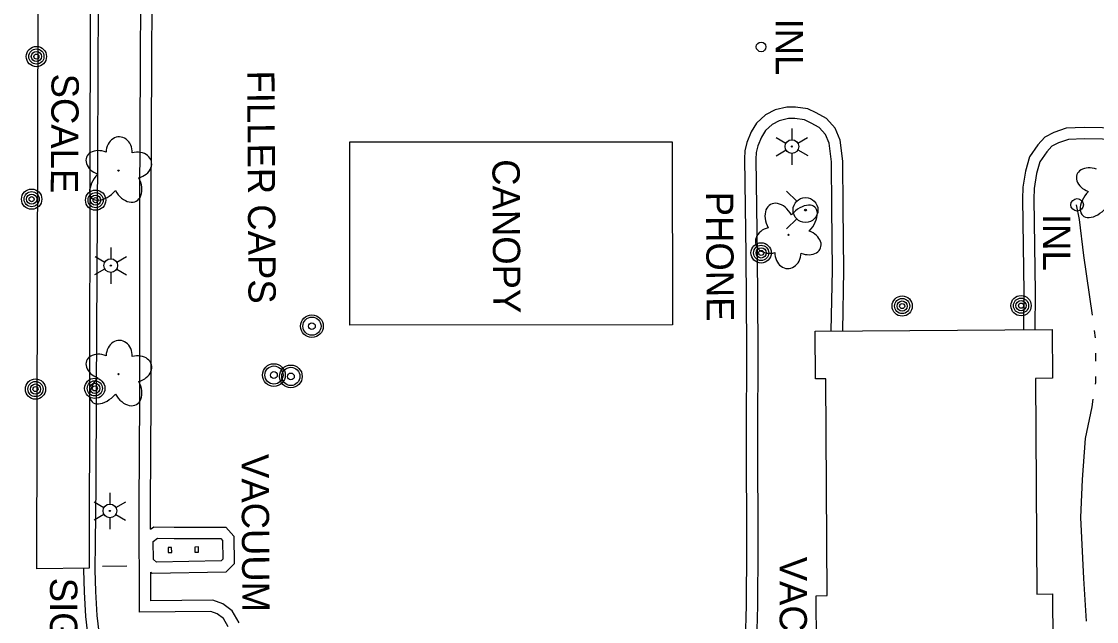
# Model space of a CAD drawing. Extents: x 589250 to 1188077, y 162953 to 363065.
# Drawn here: x 594397 to 594633.4, y 184728.4 to 184860.3 of the extents above; entities that cross this region are included whole.
import ezdxf

# ---------------------------------------------------------------- set-up
doc = ezdxf.new("R2010")
doc.units = 0
for name, color, linetype in [('E_BLD', 7, 'Continuous'), ('E_BLD_HvyDash', 7, 'Continuous'), ('E_BLD_Text', 7, 'Continuous'), ('E_BLD_Vacuum', 7, 'Continuous'), ('E_DRN', 7, 'Continuous'), ('E_DRN_Text', 7, 'Continuous'), ('E_DWY', 7, 'Continuous'), ('E_LAND_Vegetation', 7, 'Continuous'), ('E_LTG', 7, 'Continuous'), ('E_MISCPROP', 7, 'Continuous'), ('E_MISCPROP_Text', 7, 'Continuous'), ('E_SGN', 7, 'Continuous'), ('E_SGN_Text', 7, 'Continuous'), ('E_UTL_AG_Text', 7, 'Continuous'), ('E_UTL_WHydrant', 7, 'Continuous'), ('E_WTR_FlowLine', 7, 'Continuous')]:
    doc.layers.add(name, color=color, linetype=linetype)

msp = doc.modelspace()

# ---------------------------------------------------------------- linework, layer by layer
at = {"layer": 'E_BLD'}
for p, q in [((594571.54, 184792.23), (594623.66, 184792.59)), ((594571.54, 184792.23), (594571.54, 184792.23)), ((594571.61, 184781.72), (594571.54, 184792.23)), ((594623.66, 184792.59), (594623.73, 184781.85)), ((594573.89, 184781.74), (594571.61, 184781.72)), ((594574.21, 184734.05), (594573.89, 184781.74)), ((594623.73, 184781.85), (594620.02, 184781.83)), ((594620.02, 184781.83), (594620.34, 184734.4)), ((594571.78, 184734.03), (594574.21, 184734.05)), ((594571.85, 184723.33), (594571.78, 184734.03)), ((594620.34, 184734.4), (594623.75, 184734.42)), ((594623.75, 184734.42), (594623.82, 184723.68))]:
    msp.add_line(p, q, dxfattribs=at)
at = {"layer": 'E_BLD_HvyDash'}
for p, q in [((594400.36, 184739.94), (594400.8, 184943.06)), ((594412.17, 184942.93), (594411.81, 184740.07)), ((594469.17, 184833.83), (594540.12, 184833.88)), ((594469.2, 184793.54), (594469.17, 184833.83)), ((594540.12, 184833.88), (594540.15, 184793.6)), ((594540.15, 184793.6), (594469.2, 184793.54)), ((594411.81, 184740.07), (594400.36, 184739.94))]:
    msp.add_line(p, q, dxfattribs=at)
at = {"layer": 'E_BLD_Vacuum'}
for p, q in [((594429.23, 184744.67), (594429.24, 184743.57)), ((594429.98, 184744.67), (594429.23, 184744.67)), ((594429.24, 184743.57), (594429.99, 184743.57)), ((594429.99, 184743.57), (594429.98, 184744.67)), ((594435.86, 184744.75), (594435.11, 184744.74)), ((594435.11, 184744.74), (594435.11, 184743.64)), ((594435.11, 184743.64), (594435.86, 184743.65)), ((594435.86, 184743.65), (594435.86, 184744.75))]:
    msp.add_line(p, q, dxfattribs=at)
at = {"layer": 'E_DRN'}
for centre, radius in [((594559.66, 184854.73), 1.07), ((594629.17, 184820), 1.38)]:
    msp.add_circle(centre, radius, dxfattribs=at)
at = {"layer": 'E_DWY'}
for p, q in [((594413.83, 184876.2), (594413.68, 184831.02)), ((594423.1, 184851.35), (594423.2, 184865.37)), ((594425.6, 184851.34), (594425.7, 184865.36)), ((594422.97, 184820.54), (594423.1, 184851.35)), ((594425.47, 184820.54), (594425.6, 184851.34)), ((594562.73, 184840.85), (594560.63, 184839.75)), ((594565.35, 184841.44), (594562.73, 184840.85)), ((594567.2, 184841.5), (594565.35, 184841.44)), ((594569.91, 184841.07), (594567.2, 184841.5)), ((594571.8, 184840.21), (594569.91, 184841.07)), ((594560.63, 184839.75), (594558.67, 184837.95)), ((594563.6, 184838.48), (594562.08, 184837.69)), ((594565.67, 184838.95), (594563.6, 184838.48)), ((594567.04, 184839), (594565.67, 184838.95)), ((594569.18, 184838.66), (594567.04, 184839)), ((594570.67, 184837.98), (594569.18, 184838.66)), ((594574.02, 184838.97), (594571.8, 184840.21)), ((594575.94, 184836.85), (594574.02, 184838.97)), ((594557.49, 184836.05), (594556.53, 184833.72)), ((594558.67, 184837.95), (594557.49, 184836.05)), ((594560.62, 184836.34), (594559.72, 184834.9)), ((594562.08, 184837.69), (594560.62, 184836.34)), ((594572.44, 184836.99), (594570.67, 184837.98)), ((594573.81, 184835.47), (594572.44, 184836.99)), ((594577.08, 184834.25), (594575.94, 184836.85)), ((594624.07, 184835.93), (594622.09, 184834.87)), ((594626.79, 184836.88), (594624.07, 184835.93)), ((594630.71, 184836.99), (594626.79, 184836.88)), ((594643.2, 184836.76), (594630.71, 184836.99)), ((594556.53, 184833.72), (594556.09, 184831.85)), ((594559.72, 184834.9), (594558.92, 184832.95)), ((594574.64, 184833.59), (594573.81, 184835.47)), ((594575.14, 184829.42), (594574.64, 184833.59)), ((594577.63, 184829.57), (594577.08, 184834.25)), ((594622.09, 184834.87), (594620.53, 184833.21)), ((594625.08, 184833.63), (594623.63, 184832.86)), ((594627.25, 184834.39), (594625.08, 184833.63)), ((594630.73, 184834.49), (594627.25, 184834.39)), ((594643.24, 184834.26), (594630.73, 184834.49)), ((594413.68, 184831.02), (594413.36, 184779.01)), ((594556.09, 184831.85), (594555.99, 184830.12)), ((594558.57, 184831.49), (594558.49, 184830.06)), ((594558.92, 184832.95), (594558.57, 184831.49)), ((594620.53, 184833.21), (594618.69, 184830.57)), ((594622.48, 184831.63), (594620.98, 184829.48)), ((594623.63, 184832.86), (594622.48, 184831.63)), ((594555.99, 184830.12), (594556.28, 184809.04)), ((594558.49, 184830.06), (594558.78, 184809.06)), ((594575.21, 184819.32), (594575.14, 184829.42)), ((594577.71, 184819.34), (594577.63, 184829.57)), ((594618.69, 184830.57), (594617.78, 184827.4)), ((594620.98, 184829.48), (594620.23, 184826.88)), ((594617.78, 184827.4), (594617.26, 184823.85)), ((594620.23, 184826.88), (594619.75, 184823.62)), ((594617.26, 184823.85), (594617.18, 184821.26)), ((594619.75, 184823.62), (594619.68, 184821.24)), ((594422.98, 184799.41), (594422.97, 184820.54)), ((594425.48, 184799.41), (594425.47, 184820.54)), ((594575.36, 184805.62), (594575.21, 184819.32)), ((594577.86, 184805.61), (594577.71, 184819.34)), ((594617.18, 184821.26), (594617.44, 184800.8)), ((594619.68, 184821.24), (594619.94, 184800.81)), ((594556.28, 184809.04), (594556.41, 184788.79)), ((594558.78, 184809.06), (594558.91, 184788.79)), ((594575.1, 184792.26), (594575.36, 184805.62)), ((594577.61, 184792.27), (594577.86, 184805.61)), ((594617.44, 184800.8), (594617.4, 184792.54)), ((594619.94, 184800.81), (594619.9, 184792.56)), ((594422.95, 184777.32), (594422.98, 184799.41)), ((594425.45, 184777.31), (594425.48, 184799.41)), ((594556.41, 184788.79), (594556.38, 184768.7)), ((594558.91, 184788.79), (594558.88, 184768.7)), ((594413.36, 184779.01), (594413.27, 184758.12)), ((594422.81, 184753.72), (594422.95, 184777.32)), ((594425.31, 184753.72), (594425.45, 184777.31)), ((594556.38, 184768.7), (594556.43, 184744.56)), ((594558.88, 184768.7), (594558.93, 184744.56)), ((594413.27, 184758.12), (594413.16, 184745.67)), ((594422.92, 184730.39), (594422.81, 184753.72)), ((594425.33, 184748.66), (594425.31, 184753.72)), ((594425.33, 184748.66), (594426.05, 184749.18)), ((594426.05, 184749.18), (594430.53, 184749.13)), ((594430.53, 184749.13), (594441.92, 184749.14)), ((594441.92, 184749.14), (594443.68, 184747.16)), ((594425.89, 184745.98), (594426.85, 184746.67)), ((594425.97, 184742.03), (594425.89, 184745.98)), ((594426.85, 184746.67), (594430.51, 184746.63)), ((594430.51, 184746.63), (594440.81, 184746.62)), ((594440.81, 184746.62), (594441.19, 184746.2)), ((594441.19, 184746.2), (594441.21, 184742.06)), ((594443.68, 184747.16), (594443.72, 184741.05)), ((594413.16, 184745.76), (594413.06, 184739.72)), ((594556.43, 184744.56), (594556.38, 184731.89)), ((594558.93, 184744.56), (594558.88, 184731.84)), ((594426.66, 184741.42), (594425.97, 184742.03)), ((594440.85, 184741.68), (594426.66, 184741.42)), ((594441.21, 184742.06), (594440.85, 184741.68)), ((594410.57, 184740.06), (594410.56, 184739.73)), ((594410.56, 184739.73), (594410.72, 184734.88)), ((594413.06, 184739.72), (594413.22, 184735)), ((594425.41, 184732.92), (594425.38, 184739.21)), ((594425.72, 184738.9), (594425.38, 184739.21)), ((594441.92, 184739.2), (594425.72, 184738.9)), ((594443.72, 184741.05), (594441.92, 184739.2)), ((594410.72, 184734.88), (594411.06, 184729.43)), ((594413.22, 184735), (594413.55, 184729.65)), ((594439.02, 184733.09), (594425.41, 184732.92)), ((594441.24, 184732.25), (594439.02, 184733.09)), ((594443.31, 184730.74), (594441.24, 184732.25)), ((594556.38, 184731.89), (594556.13, 184724.08)), ((594558.88, 184731.84), (594558.62, 184723.89)), ((594411.06, 184729.43), (594411.77, 184723.16)), ((594413.55, 184729.65), (594414.24, 184723.57)), ((594438.57, 184730.59), (594422.92, 184730.39)), ((594440.03, 184730.04), (594438.57, 184730.59)), ((594441.4, 184729.04), (594440.03, 184730.04)), ((594444.81, 184728.05), (594443.31, 184730.74)), ((594442.43, 184727.18), (594441.4, 184729.04))]:
    msp.add_line(p, q, dxfattribs=at)
at = {"layer": 'E_LAND_Vegetation'}
for centre in [(594418.3, 184827.52), (594565.68, 184813.41), (594418.31, 184782.75)]:
    msp.add_circle(centre, 0.128, dxfattribs=at)
for centre, major_axis, ratio in [((594418.43, 184831.5), (-0.11, -3.45), 0.832022), ((594414.64, 184829.16), (3.39, -1.29), 0.716896), ((594422.03, 184828.67), (-3.49, -0.93), 0.782863), ((594415.69, 184824.93), (3.23, 3.49), 0.560249), ((594632.53, 184825.37), (3.4, -1.26), 0.716896), ((594420.19, 184824.53), (-2.02, 3.7), 0.691916), ((594633.61, 184821.14), (3.21, 3.51), 0.560249), ((594563.76, 184816.38), (2.04, -3.69), 0.691916), ((594568.27, 184816.01), (-3.21, -3.5), 0.560249), ((594561.95, 184812.23), (3.49, 0.95), 0.782863), ((594569.34, 184811.78), (-3.4, 1.27), 0.716896), ((594565.56, 184809.43), (0.09, 3.45), 0.832022), ((594418.44, 184786.73), (-0.11, -3.45), 0.832022), ((594414.65, 184784.39), (3.39, -1.29), 0.716896), ((594422.04, 184783.91), (-3.49, -0.93), 0.782863), ((594415.7, 184780.16), (3.23, 3.49), 0.560249), ((594420.2, 184779.77), (-2.02, 3.7), 0.691916)]:
    msp.add_ellipse(centre, major_axis=major_axis, ratio=ratio, start_param=1.570796, end_param=4.712389, dxfattribs=at)
at = {"layer": 'E_LTG'}
for p, q in [((594566.41, 184836.81), (594566.42, 184834.31)), ((594562.96, 184834.79), (594565.13, 184833.56)), ((594567.73, 184833.57), (594569.88, 184834.83)), ((594562.98, 184830.79), (594565.14, 184832.06)), ((594566.44, 184831.31), (594566.45, 184828.81)), ((594567.73, 184832.07), (594569.91, 184830.83)), ((594416.63, 184810.63), (594416.61, 184808.13)), ((594413.15, 184808.66), (594415.31, 184807.39)), ((594417.91, 184807.37), (594420.08, 184808.61)), ((594413.12, 184804.66), (594415.3, 184805.89)), ((594416.59, 184805.13), (594416.57, 184802.63)), ((594417.89, 184805.87), (594420.05, 184804.61)), ((594416.42, 184756.68), (594416.4, 184754.18)), ((594412.94, 184754.71), (594415.09, 184753.44)), ((594417.69, 184753.42), (594419.87, 184754.66)), ((594412.91, 184750.71), (594415.08, 184751.94)), ((594416.38, 184751.18), (594416.36, 184748.68)), ((594417.68, 184751.92), (594419.84, 184750.66))]:
    msp.add_line(p, q, dxfattribs=at)
for centre, radius in [((594566.43, 184832.81), 1.5), ((594566.43, 184832.81), 0.125), ((594416.6, 184806.63), 1.5), ((594416.6, 184806.63), 0.125), ((594416.39, 184752.68), 1.5), ((594416.39, 184752.68), 0.125)]:
    msp.add_circle(centre, radius, dxfattribs=at)
at = {"layer": 'E_MISCPROP'}
for centre, radius in [((594400.23, 184852.6), 2.23), ((594400.23, 184852.6), 1.67), ((594400.23, 184852.6), 1.12), ((594400.23, 184852.6), 0.558), ((594399.19, 184821.24), 2.23), ((594399.19, 184821.24), 1.67), ((594399.19, 184821.24), 1.12), ((594399.19, 184821.24), 0.558), ((594413.26, 184821.02), 2.23), ((594413.26, 184821.02), 1.67), ((594413.26, 184821.02), 1.12), ((594413.26, 184821.02), 0.558), ((594559.66, 184809.42), 2.23), ((594559.66, 184809.42), 1.67), ((594559.66, 184809.42), 1.12), ((594559.66, 184809.42), 0.558), ((594590.69, 184797.74), 2.23), ((594590.69, 184797.74), 1.67), ((594590.69, 184797.74), 1.12), ((594590.69, 184797.74), 0.558), ((594616.83, 184797.82), 2.23), ((594616.83, 184797.82), 1.67), ((594616.83, 184797.82), 1.12), ((594616.83, 184797.82), 0.558), ((594460.84, 184793.31), 2.5), ((594460.84, 184793.31), 2), ((594460.84, 184793.31), 0.75), ((594452.48, 184782.56), 2.5), ((594452.48, 184782.56), 2), ((594456.21, 184782.26), 2.5), ((594456.21, 184782.26), 2), ((594400.03, 184779.48), 2.23), ((594413.08, 184779.64), 2.23), ((594413.08, 184779.64), 1.67), ((594452.48, 184782.56), 0.75), ((594456.21, 184782.26), 0.75), ((594400.03, 184779.48), 1.67), ((594400.03, 184779.48), 1.12), ((594400.03, 184779.48), 0.558), ((594413.08, 184779.64), 1.12), ((594413.08, 184779.64), 0.558)]:
    msp.add_circle(centre, radius, dxfattribs=at)
at = {"layer": 'E_SGN'}
msp.add_line((594414.75, 184740.55), (594420.13, 184740.61), dxfattribs=at)
at = {"layer": 'E_UTL_WHydrant'}
for p, q in [((594567.5, 184820.78), (594565.27, 184823.02)), ((594567.5, 184816.94), (594565.25, 184814.7))]:
    msp.add_line(p, q, dxfattribs=at)
for radius in [2.74, 0.21]:
    msp.add_circle((594569.42, 184818.85), radius, dxfattribs=at)
at = {"layer": 'E_WTR_FlowLine'}
for p, q in [((594629.69, 184816.74), (594629, 184819.97)), ((594630.65, 184808.83), (594629.69, 184816.74)), ((594632.53, 184795.74), (594630.65, 184808.83)), ((594633.23, 184790.71), (594633, 184792.39)), ((594633.29, 184785.65), (594633.29, 184787.34)), ((594633.27, 184780.94), (594633.27, 184782.27)), ((594633.21, 184780.58), (594633.27, 184780.94)), ((594632.48, 184775.6), (594632.72, 184777.24)), ((594631.01, 184768.58), (594632.48, 184775.6)), ((594630.35, 184759.59), (594631.01, 184768.58)), ((594630.06, 184752.92), (594630.35, 184759.59)), ((594629.98, 184751.25), (594630.06, 184752.92)), ((594630.67, 184737.84), (594629.98, 184751.25)), ((594631.21, 184728.44), (594630.67, 184737.84))]:
    msp.add_line(p, q, dxfattribs=at)

# ---------------------------------------------------------------- texts
at = {"layer": 'E_BLD_Text'}
for s, rotation, p in [('SCALE', 269.6006, (594403.57, 184848.87)), ('CANOPY', 270.329, (594500.54, 184830.01)), ('VACUUM', 270.329, (594445.34, 184765.19)), ('VACUUM', 269.8838, (594563.76, 184742.62))]:
    msp.add_text(s, height=6, rotation=rotation, dxfattribs=at).set_placement(p)
at = {"layer": 'E_DRN_Text'}
for p in [(594562.89, 184860.95), (594621.69, 184817.98)]:
    msp.add_text('INL', height=6, rotation=270.0105, dxfattribs=at).set_placement(p)
at = {"layer": 'E_MISCPROP_Text'}
msp.add_text('FILLER CAPS', height=6, rotation=270.329, dxfattribs=at).set_placement((594446.6, 184849.52))
at = {"layer": 'E_SGN_Text'}
msp.add_text('SIGN', height=6, rotation=269.969, dxfattribs=at).set_placement((594403.23, 184737.99))
at = {"layer": 'E_UTL_AG_Text'}
msp.add_text('PHONE', height=6, rotation=270.329, dxfattribs=at).set_placement((594547.52, 184822.86))

doc.saveas('drawing.dxf')
